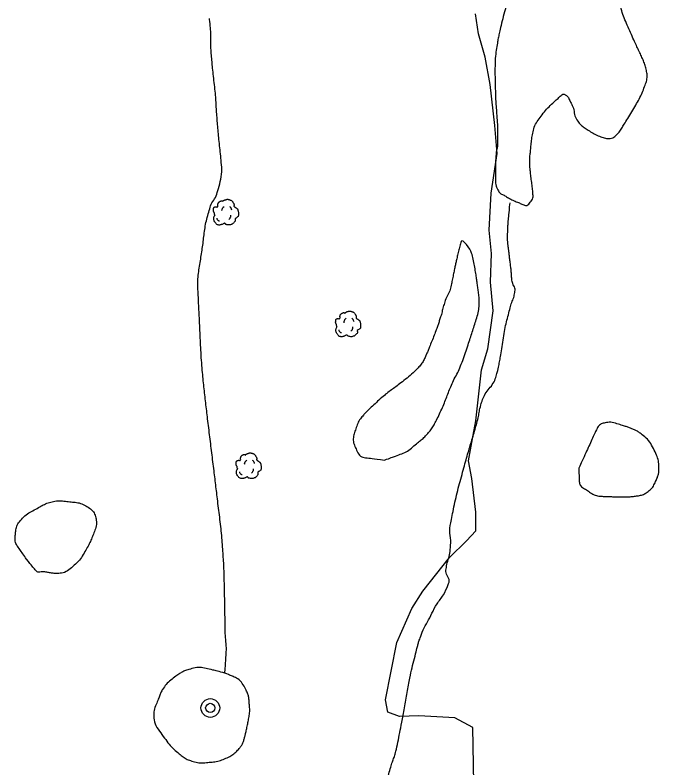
# Model space of a CAD drawing. Extents: x 2145380 to 2156929, y 139568 to 149130.
# Drawn here: x 2149867.7 to 2150037.9, y 142584.4 to 142783.5 of the extents above; entities that cross this region are included whole.
import ezdxf

# ---------------------------------------------------------------- set-up
doc = ezdxf.new("R2010")
doc.units = 0
for name, color, linetype in [('Default', 7, 'Continuous'), ('TOPO_Flowline', 7, 'Continuous'), ('TOPO_San Manhole', 7, 'Continuous'), ('TOPO_Tree', 7, 'Continuous'), ('TOPO_Tree Line', 7, 'Continuous')]:
    doc.layers.add(name, color=color, linetype=linetype)

# ---------------------------------------------------------------- blocks, each defined once
blk = doc.blocks.new('TREE')
at = {"layer": 'TOPO_Tree'}
for points in [[(-3.5, 17.6), (-3.1, 18.3), (-2.6, 18.8), (-1.9, 19.2), (-1, 19.7), (-0.2, 20), (0.7, 20.2), (1.6, 20.5), (2.5, 20.8), (3.4, 20.8), (4.1, 20.7), (4.8, 20.5), (5.5, 20.2), (6.4, 19.9), (7.3, 19.7), (8.2, 19.2), (9.4, 18.4), (10, 17.2), (10.8, 16), (11.2, 15.3), (11.6, 14.6), (11.9, 13.9), (12.2, 13.1), (11.4, 12), (11.9, 11.2), (12, 11), (12.2, 10.9), (12.4, 10.7), (12.9, 10.4), (13.5, 10), (14, 9.7), (14.7, 9.2), (15.4, 8.7), (16.1, 8.1), (16.7, 7.5), (16.9, 6.7), (17.1, 6), (17.6, 4.4), (17.7, 2.8), (17.7, 1.2), (17.7, -0.2), (17.8, -2.2), (16.6, -3), (15.5, -3.8), (14.3, -4.6), (13.2, -5.3)], [(-14.1, -0.4), (-14.2, 0.5), (-14.4, 1.4), (-14.6, 2.3), (-14.8, 3.2), (-15.5, 4), (-15.7, 4.9), (-15.8, 5.6), (-15.7, 6.3), (-15.7, 7), (-15.6, 7.9), (-15.7, 8.8), (-15.1, 9.7), (-14.6, 10.4), (-13.8, 10.5), (-13, 10.7), (-12.2, 11), (-11.1, 10), (-10.4, 10.7), (-9.4, 11.7), (-10.3, 13.3), (-9.8, 14.4), (-9.6, 15.1), (-9.3, 15.9), (-8.8, 16.5), (-8.2, 17.3), (-7.5, 17.7), (-6.7, 18.1), (-6.1, 18.4), (-5.6, 18.6), (-5.1, 18.7), (-4.5, 18.7), (-4, 18.5), (-3.5, 18.1)], [(-4.2, 5.1), (-4.5, 6.1), (-4.3, 7.2), (-3.8, 8.2), (-3.3, 9.3), (-2.7, 10.3), (-1.6, 11)], [(5.9, 11.2), (6.5, 10.7), (7, 10.2), (7.4, 9.5), (7.9, 8.6), (8.3, 7.6), (8.5, 6.6)], [(13.2, -5.3), (13.3, -5.8), (13.4, -6.3), (13.4, -6.7), (13.8, -8.5), (12.2, -10), (10.8, -11.5), (10, -12.3), (9.1, -12.8), (8.2, -13.1), (6, -13.8), (3.3, -13.6), (1.3, -13.1), (0.5, -12.9), (-0.1, -11.4), (-0.8, -11.5), (-2, -11.6), (-3.3, -12.8), (-4.5, -13.1), (-6.1, -13.5), (-7.8, -14), (-9.3, -13.6), (-11.4, -13.1), (-12.8, -11.4), (-14.1, -9.4), (-15.3, -7.3), (-15.6, -5.1), (-15.1, -3), (-14.9, -1.9), (-13.9, -0.8), (-13.5, 0.1)], [(-11.4, -4.5), (-11.5, -5.4), (-11, -6.3), (-10.1, -7.2), (-9.3, -8), (-8.5, -8.3), (-7.7, -8.1)], [(4.8, -6.3), (5.7, -5.7), (6.3, -4.9), (6.8, -3.9), (7.4, -2.8), (7.6, -1.7), (7.5, -0.6)]]:
    blk.add_open_spline(points, degree=3, dxfattribs=at)
blk = doc.blocks.new('EXMHSS')
at = {"layer": 'Default'}
for radius in [6.3, 3.13]:
    blk.add_circle((0, 0), radius, dxfattribs=at)

msp = doc.modelspace()

# ---------------------------------------------------------------- linework, layer by layer
at = {"layer": 'TOPO_Flowline'}
msp.add_lwpolyline([(2149989.02, 142580.41), (2149988.72, 142595.11), (2149983.98, 142597.71), (2149974.49, 142598.23), (2149969.35, 142598), (2149966.26, 142599.21), (2149965.67, 142602.43), (2149968.59, 142617.62), (2149972.56, 142626.59), (2149975.55, 142631.18), (2149982.57, 142640.04), (2149987.04, 142644.46), (2149989.53, 142647.14), (2149989.51, 142652.08), (2149988.48, 142660.97), (2149987.61, 142665.62), (2149988.86, 142672.42), (2149989.5, 142676.18), (2149990.99, 142689.67), (2149992.7, 142695.24), (2149994.07, 142705.28), (2149993.44, 142712.9), (2149993.65, 142720.49), (2149993.04, 142726.62), (2149993.57, 142736.42), (2149995.16, 142746.86), (2149994.58, 142754.28), (2149993.3, 142765.14), (2149992, 142772.35), (2149990.24, 142778.52), (2149989.48, 142783.85)], dxfattribs=at)
at = {"layer": 'TOPO_Tree'}
for points in [[(2149923.19, 142609.53), (2149923.29, 142611.21), (2149923.39, 142612.89), (2149923.49, 142614.56), (2149923.62, 142616.74), (2149923.29, 142618.92), (2149923.25, 142621.1), (2149923.2, 142623.63), (2149923.17, 142626.17), (2149923.12, 142628.7), (2149923.08, 142630.99), (2149923.03, 142633.28), (2149922.97, 142635.57), (2149922.92, 142637.61), (2149922.78, 142639.65), (2149922.63, 142641.69), (2149922.46, 142644.1), (2149922.29, 142646.5), (2149922, 142648.9), (2149921.71, 142651.33), (2149921.41, 142653.76), (2149921.12, 142656.19), (2149920.87, 142658.27), (2149920.62, 142660.34), (2149920.37, 142662.41), (2149920.08, 142664.79), (2149919.78, 142667.16), (2149919.48, 142669.54), (2149919.19, 142671.94), (2149918.89, 142674.35), (2149918.6, 142676.75), (2149918.34, 142678.85), (2149918.1, 142680.95), (2149917.86, 142683.05), (2149917.61, 142685.2), (2149917.39, 142687.36), (2149917.2, 142689.52), (2149916.97, 142692.22), (2149916.8, 142694.92), (2149916.67, 142697.63), (2149916.58, 142699.56), (2149916.5, 142701.49), (2149916.41, 142703.42), (2149916.31, 142705.6), (2149916.19, 142707.78), (2149916.09, 142709.96), (2149916, 142711.86), (2149916, 142713.76), (2149916.24, 142715.66), (2149916.48, 142717.57), (2149916.86, 142719.44), (2149917.13, 142721.33), (2149917.39, 142723.14), (2149917.59, 142724.96), (2149917.85, 142726.77), (2149918.12, 142728.64), (2149918.63, 142730.46), (2149919.15, 142732.27), (2149919.62, 142733.91), (2149920.78, 142735.24), (2149921.26, 142736.93), (2149921.98, 142739.47), (2149922.44, 142742.03), (2149922.21, 142744.59), (2149922.01, 142746.77), (2149921.75, 142748.95), (2149921.55, 142751.13), (2149921.38, 142753.07), (2149921.2, 142755), (2149921.04, 142756.93), (2149920.9, 142758.7), (2149920.84, 142760.47), (2149920.69, 142762.23), (2149920.49, 142764.5), (2149920.18, 142766.76), (2149919.96, 142769.03), (2149919.79, 142770.74), (2149919.64, 142772.45), (2149919.51, 142774.16), (2149919.35, 142776.39), (2149919.53, 142778.64), (2149919.28, 142780.86), (2149919.21, 142781.44), (2149919.14, 142782.02), (2149919.08, 142782.6)], [(2149966.2, 142505.58), (2149965.76, 142506.51), (2149965.31, 142507.45), (2149964.87, 142508.38), (2149964.24, 142509.7), (2149964.86, 142511.3), (2149964.82, 142512.76), (2149964.78, 142513.87), (2149964.62, 142514.98), (2149964.67, 142516.09), (2149964.73, 142517.22), (2149965.09, 142518.32), (2149965.34, 142519.43), (2149965.55, 142520.37), (2149965.93, 142521.29), (2149966.05, 142522.25), (2149966.19, 142523.28), (2149965.98, 142524.35), (2149965.89, 142525.39), (2149965.75, 142527.05), (2149965.26, 142528.71), (2149965.26, 142530.35), (2149965.26, 142531.92), (2149966.05, 142533.43), (2149966.23, 142535), (2149966.44, 142536.94), (2149966.7, 142538.88), (2149966.71, 142540.83), (2149966.73, 142543.91), (2149966.65, 142547), (2149966.67, 142550.09), (2149966.68, 142551.49), (2149966.7, 142552.89), (2149966.73, 142554.29), (2149966.76, 142555.91), (2149966.93, 142557.53), (2149967.06, 142559.14), (2149967.2, 142560.75), (2149967.66, 142562.34), (2149967.83, 142563.94), (2149967.95, 142565.06), (2149967.93, 142566.21), (2149967.46, 142567.3), (2149967.03, 142568.3), (2149966.47, 142569.11), (2149966.01, 142570.04), (2149965.59, 142570.87), (2149965.16, 142571.68), (2149964.83, 142572.57), (2149964.52, 142573.39), (2149964.59, 142574.3), (2149964.73, 142575.14), (2149964.99, 142576.65), (2149965.27, 142578.16), (2149965.66, 142579.65), (2149966.15, 142581.49), (2149966.64, 142583.32), (2149967.18, 142585.14), (2149967.53, 142586.33), (2149968.03, 142587.49), (2149968.33, 142588.7), (2149968.94, 142591.22), (2149969.4, 142593.77), (2149969.89, 142596.31), (2149970.66, 142600.34), (2149971.31, 142604.39), (2149972.12, 142608.41), (2149972.63, 142610.91), (2149973.29, 142613.37), (2149973.91, 142615.85), (2149974.15, 142616.79), (2149974.39, 142617.73), (2149974.72, 142618.65), (2149975.54, 142620.95), (2149976.78, 142623.07), (2149977.86, 142625.24), (2149979.16, 142627.88), (2149981.07, 142630.11), (2149982.24, 142632.94), (2149982.78, 142634.26), (2149981.49, 142635.67), (2149981.67, 142637.02), (2149981.9, 142638.7), (2149982.58, 142640.36), (2149982.75, 142642.05), (2149983, 142644.57), (2149982.48, 142647.22), (2149982.98, 142649.73), (2149983.97, 142654.7), (2149985.19, 142659.61), (2149986.55, 142664.49), (2149987.61, 142668.32), (2149988.8, 142672.11), (2149989.87, 142675.93), (2149990.26, 142677.32), (2149990.42, 142678.77), (2149990.8, 142680.15), (2149991.69, 142683.43), (2149994.45, 142686.02), (2149995.25, 142689.33), (2149995.59, 142690.73), (2149995.86, 142692.14), (2149996.11, 142693.55), (2149996.5, 142695.84), (2149996.77, 142698.14), (2149997.22, 142700.42), (2149997.6, 142702.35), (2149998.14, 142704.25), (2149998.62, 142706.15), (2149998.96, 142707.49), (2149999.61, 142708.81), (2149999.82, 142710.15), (2150000, 142711.31), (2149999.16, 142712.48), (2149999.04, 142713.67), (2149998.94, 142714.73), (2149998.9, 142715.8), (2149998.77, 142716.86), (2149998.62, 142718.05), (2149998.47, 142719.24), (2149998.32, 142720.43), (2149998.21, 142721.32), (2149998.1, 142722.21), (2149998, 142723.1), (2149997.9, 142723.98), (2149997.91, 142724.88), (2149997.94, 142725.76), (2149997.97, 142726.83), (2149998.01, 142727.89), (2149998.11, 142728.95), (2149998.26, 142730.58), (2149998.42, 142732.21), (2149998.57, 142733.83)]]:
    msp.add_open_spline(points, degree=3, dxfattribs=at)
at = {"layer": 'TOPO_Tree Line'}
for points in [[(2149995.23, 142754.52), (2149995.23, 142754.52), (2149995.09, 142756.48), (2149994.95, 142758.43), (2149994.81, 142760.38), (2149994.69, 142761.94), (2149994.69, 142763.51), (2149994.65, 142765.08), (2149994.61, 142766.51), (2149994.58, 142767.95), (2149994.59, 142769.38), (2149994.6, 142771.52), (2149994.84, 142773.65), (2149995.18, 142775.77), (2149995.37, 142777.04), (2149995.63, 142778.29), (2149995.92, 142779.54), (2149996.47, 142781.94), (2149997.11, 142784.31), (2149997.79, 142786.69), (2149998.26, 142788.3), (2149998.9, 142789.84), (2149999.54, 142791.4), (2150000.04, 142792.61), (2150000.6, 142793.72), (2150001.55, 142794.73), (2150002.99, 142796.27), (2150004.78, 142797.03), (2150006.71, 142797.63), (2150007.9, 142798), (2150009.08, 142798.21), (2150010.28, 142798.31), (2150012.19, 142798.47), (2150014.14, 142798.44), (2150016.06, 142798.09), (2150017.86, 142797.77), (2150019.49, 142797.08), (2150021.05, 142795.95), (2150023.03, 142794.5), (2150024.53, 142792.88), (2150025.76, 142790.87), (2150026.32, 142789.95), (2150026.79, 142789.04), (2150027.15, 142788.05), (2150027.84, 142786.15), (2150028.15, 142784.12), (2150028.94, 142782.27), (2150029.78, 142780.3), (2150030.65, 142778.36), (2150031.53, 142776.42), (2150032.12, 142775.13), (2150032.74, 142773.87), (2150033.33, 142772.58), (2150033.88, 142771.39), (2150034.31, 142770.13), (2150034.62, 142768.87), (2150034.92, 142767.64), (2150034.76, 142766.26), (2150034.31, 142765.04), (2150033.68, 142763.32), (2150032.96, 142761.69), (2150032.06, 142760.11), (2150031.05, 142758.33), (2150029.99, 142756.61), (2150028.92, 142754.87), (2150028.26, 142753.81), (2150027.7, 142752.81), (2150026.76, 142751.85), (2150025.85, 142750.92), (2150024.34, 142750.78), (2150023.24, 142751.11), (2150021.86, 142751.53), (2150020.51, 142752.22), (2150019.2, 142753.1), (2150018.16, 142753.8), (2150017.21, 142754.42), (2150016.5, 142755.42), (2150015.53, 142756.78), (2150015.58, 142758.5), (2150014.82, 142759.99), (2150014.36, 142760.89), (2150013.89, 142762.03), (2150013.17, 142762.43), (2150012.55, 142762.79), (2150011.59, 142761.78), (2150010.94, 142761.19), (2150009.52, 142759.88), (2150008.22, 142758.67), (2150007.08, 142757.12), (2150006.03, 142755.7), (2150005.01, 142754.3), (2150004.65, 142752.62), (2150004.32, 142751.11), (2150004.17, 142749.58), (2150004.02, 142748.05), (2150003.92, 142746.89), (2150003.75, 142745.73), (2150003.77, 142744.58), (2150003.78, 142743.7), (2150003.89, 142742.82), (2150003.97, 142741.94), (2150004.11, 142740.4), (2150004.37, 142738.87), (2150004.53, 142737.33), (2150004.65, 142736.09), (2150004.69, 142734.83), (2150003.65, 142733.67), (2150002.95, 142732.89), (2150001.89, 142733.46), (2150001.12, 142733.78), (2149999.93, 142734.26), (2149998.75, 142734.78), (2149997.6, 142735.48), (2149996.77, 142735.97), (2149995.89, 142736.32), (2149995.4, 142737.23), (2149994.64, 142738.65), (2149994.77, 142740.12), (2149994.76, 142741.59), (2149994.76, 142743.32), (2149994.74, 142745.06), (2149994.88, 142746.79), (2149994.97, 142747.77), (2149995.3, 142748.75), (2149995.29, 142749.74), (2149995.27, 142751.33), (2149995.25, 142752.93), (2149995.23, 142754.52)], [(2149965.39, 142665.84), (2149963.7, 142666.05), (2149962.01, 142666.26), (2149960.32, 142666.46), (2149958.98, 142666.63), (2149958.1, 142668.13), (2149957.56, 142669.43), (2149957.03, 142670.72), (2149957.13, 142672.18), (2149957.56, 142673.44), (2149958.03, 142674.79), (2149958.51, 142676.2), (2149959.47, 142677.33), (2149960.11, 142678.08), (2149960.76, 142678.76), (2149961.46, 142679.42), (2149962.87, 142680.73), (2149964.25, 142682.06), (2149965.73, 142683.27), (2149966.87, 142684.2), (2149968.09, 142684.99), (2149969.25, 142685.89), (2149970.93, 142687.19), (2149972.55, 142688.52), (2149974.08, 142690.04), (2149974.94, 142690.91), (2149975.61, 142691.92), (2149976.11, 142693.02), (2149976.51, 142693.91), (2149976.89, 142694.8), (2149977.26, 142695.71), (2149977.88, 142697.27), (2149978.52, 142698.83), (2149979.11, 142700.4), (2149979.47, 142701.38), (2149979.79, 142702.38), (2149980.11, 142703.38), (2149980.52, 142704.67), (2149980.81, 142706.01), (2149981.21, 142707.31), (2149981.67, 142708.81), (2149982.58, 142710.17), (2149982.92, 142711.71), (2149983.22, 142713.08), (2149983.49, 142714.46), (2149983.78, 142715.83), (2149984.01, 142716.9), (2149984.24, 142717.96), (2149984.47, 142719.03), (2149984.76, 142720.37), (2149985.08, 142721.74), (2149985.43, 142723.03), (2149985.81, 142724.45), (2149988.25, 142721.28), (2149988.61, 142719.8), (2149989.02, 142718.1), (2149989.33, 142716.41), (2149989.59, 142714.7), (2149989.77, 142713.46), (2149989.95, 142712.21), (2149990.11, 142710.97), (2149990.29, 142709.63), (2149990.46, 142708.27), (2149990.39, 142706.93), (2149990.3, 142705.17), (2149989.79, 142703.44), (2149989.25, 142701.74), (2149988.72, 142700.09), (2149988.19, 142698.45), (2149987.64, 142696.81), (2149986.94, 142694.76), (2149986.26, 142692.7), (2149985.49, 142690.68), (2149984.82, 142688.92), (2149983.77, 142687.33), (2149983.04, 142685.6), (2149982.39, 142684.08), (2149981.85, 142682.51), (2149981.21, 142680.98), (2149980.5, 142679.29), (2149979.73, 142677.63), (2149978.91, 142675.98), (2149978.35, 142674.87), (2149977.67, 142673.84), (2149976.84, 142672.89), (2149976.03, 142671.96), (2149975.12, 142671.19), (2149974.16, 142670.42), (2149972.81, 142669.34), (2149971.54, 142668.09), (2149969.93, 142667.5), (2149968.42, 142666.95), (2149966.91, 142666.39), (2149965.39, 142665.84)], [(2150016.72, 142663.6), (2150016.72, 142663.6), (2150018.28, 142667.01), (2150019.84, 142670.41), (2150021.4, 142673.82), (2150021.8, 142674.7), (2150022.69, 142675.51), (2150023.62, 142675.67), (2150025.17, 142675.95), (2150026.86, 142675.44), (2150028.4, 142674.95), (2150029.29, 142674.68), (2150030.17, 142674.4), (2150031.03, 142674.02), (2150031.87, 142673.66), (2150032.63, 142673.24), (2150033.36, 142672.65), (2150034.98, 142671.37), (2150036.05, 142669.86), (2150036.95, 142667.93), (2150037.66, 142666.4), (2150037.96, 142664.87), (2150037.93, 142663.34), (2150037.91, 142662.5), (2150037.71, 142661.66), (2150037.35, 142660.82), (2150036.79, 142659.51), (2150036.2, 142658.42), (2150035.03, 142657.53), (2150034.1, 142656.83), (2150033.12, 142656.48), (2150032.05, 142656.35), (2150030.92, 142656.21), (2150029.8, 142656.09), (2150028.67, 142656.11), (2150027.67, 142656.12), (2150026.66, 142656.13), (2150025.66, 142656.16), (2150024.68, 142656.18), (2150023.69, 142656.21), (2150022.71, 142656.27), (2150021.37, 142656.35), (2150020.19, 142656.99), (2150018.98, 142657.79), (2150018.03, 142658.43), (2150016.95, 142659.14), (2150016.89, 142660.2), (2150016.84, 142661.34), (2150016.78, 142662.47), (2150016.72, 142663.6)], [(2149870.69, 142639.64), (2149871.47, 142638.69), (2149872.25, 142637.74), (2149873.02, 142636.79), (2149873.62, 142636.06), (2149874.87, 142636.36), (2149875.81, 142636.21), (2149876.79, 142636.05), (2149877.78, 142635.88), (2149878.76, 142635.88), (2149880.4, 142635.87), (2149881.94, 142636.76), (2149883.28, 142637.99), (2149884.77, 142639.36), (2149885.67, 142640.81), (2149886.62, 142642.46), (2149887.33, 142643.7), (2149887.88, 142644.95), (2149888.39, 142646.24), (2149888.94, 142647.62), (2149889.34, 142649.21), (2149888.99, 142650.62), (2149888.68, 142651.92), (2149887.67, 142653.01), (2149886.38, 142653.72), (2149884.99, 142654.49), (2149883.6, 142654.67), (2149882.15, 142654.83), (2149880.6, 142655), (2149878.99, 142655.18), (2149877.46, 142654.81), (2149876.06, 142654.47), (2149874.83, 142653.8), (2149873.55, 142653.09), (2149871.99, 142652.23), (2149870.6, 142651.52), (2149869.31, 142650.08), (2149868.32, 142648.99), (2149867.93, 142647.71), (2149867.79, 142646.44), (2149867.67, 142645.34), (2149867.68, 142644), (2149868.32, 142643.07), (2149869.11, 142641.93), (2149869.9, 142640.78), (2149870.69, 142639.64), (2149870.69, 142639.64)], [(2149923.19, 142609.53), (2149923.96, 142609.2), (2149924.74, 142608.86), (2149925.51, 142608.53), (2149927.02, 142607.88), (2149928.05, 142606.43), (2149928.82, 142604.88), (2149929.27, 142603.98), (2149929.48, 142603.07), (2149929.56, 142602.12), (2149929.67, 142600.75), (2149929.79, 142599.35), (2149929.56, 142598), (2149929.34, 142596.74), (2149929.07, 142595.48), (2149928.79, 142594.22), (2149928.59, 142593.36), (2149928.39, 142592.52), (2149928.14, 142591.67), (2149927.89, 142590.82), (2149927.39, 142590.11), (2149926.78, 142589.42), (2149925.82, 142588.35), (2149924.78, 142587.6), (2149923.47, 142587.01), (2149922.01, 142586.36), (2149920.53, 142586.07), (2149919.03, 142585.93), (2149917.5, 142585.78), (2149915.91, 142585.79), (2149914.39, 142586.28), (2149913.16, 142586.67), (2149912.13, 142587.31), (2149911.13, 142588.14), (2149909.59, 142589.4), (2149908.42, 142590.67), (2149907.21, 142592.31), (2149905.85, 142594.17), (2149904.47, 142596.1), (2149904.38, 142598.15), (2149904.33, 142599.64), (2149904.98, 142601.22), (2149905.57, 142602.71), (2149905.96, 142603.69), (2149906.3, 142604.61), (2149906.9, 142605.48), (2149907.89, 142606.92), (2149909.16, 142607.93), (2149910.58, 142608.95), (2149911.41, 142609.55), (2149912.24, 142610.02), (2149913.21, 142610.33), (2149914.84, 142610.84), (2149916.56, 142611.15), (2149918.18, 142610.76), (2149919.85, 142610.35), (2149921.52, 142609.94), (2149923.19, 142609.53)]]:
    msp.add_open_spline(points, degree=3, dxfattribs=at)

# ---------------------------------------------------------------- block references
at = {"layer": 'TOPO_San Manhole', "xscale": 0.39370000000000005, "yscale": 0.3937000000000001}
msp.add_blockref('EXMHSS', (2149919.31, 142600.29), dxfattribs=at)
at = {"layer": 'TOPO_Tree', "xscale": 0.19685000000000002, "yscale": 0.19685000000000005}
for p in [(2149923.25, 142730.7), (2149955.55, 142701.15), (2149929.25, 142663.65)]:
    msp.add_blockref('TREE', p, dxfattribs=at)

doc.saveas('drawing.dxf')
